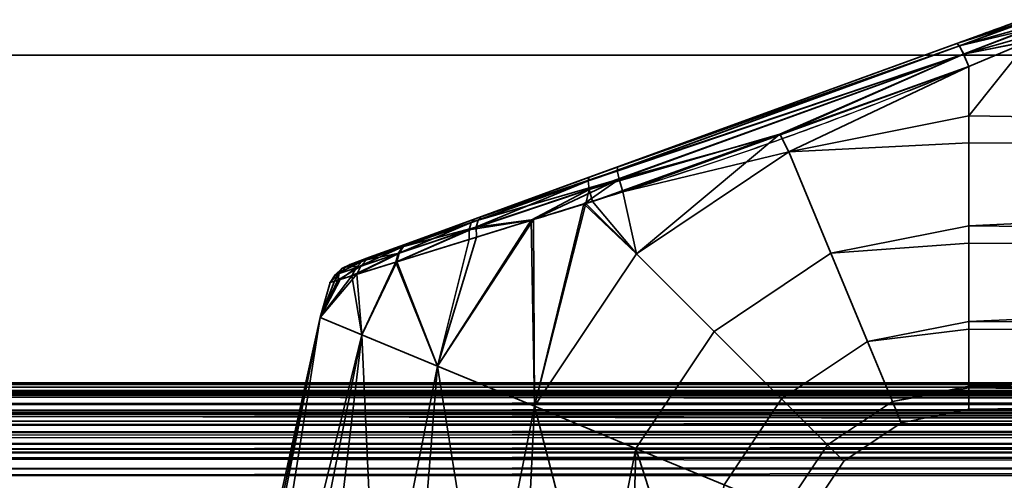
# Model space of a CAD drawing. Header units: millimetres. Extents: x -625 to 3625, y -115 to 71.
# Tile 403 of 656: x 1052 to 1108, y 45 to 71. Entities that reach past the tile are written whole.
import ezdxf

# ---------------------------------------------------------------- set-up
doc = ezdxf.new("R2010")
doc.units = ezdxf.units.MM
doc.layers.add('152', color=7, linetype='Continuous', true_color=0xffffff)

# ---------------------------------------------------------------- blocks, each defined once
blk = doc.blocks.new('UG_SURFACE_002')
at = {"layer": '152', "color": 252, "linetype": 'Continuous', "lineweight": 35}
for points in [[(2200, -31, 2235), (2200, 69, 2235), (800, 69, 2235), (800, -31, 2235)], [(800, 69, 2235), (2200, 69, 2235), (2050, 69, 2085), (950, 69, 2085)], [(950, -31, 2085), (950, 69, 2085), (2050, 69, 2085), (2050, -31, 2085)]]:
    blk.add_3dface(points, dxfattribs=at)
blk = doc.blocks.new('UG_SURFACE_083')
at = {"layer": '152', "color": 43, "linetype": 'Continuous', "lineweight": 35}
for points in [[(1105.316, 69.659, 1116.438), (1109, 71, 1115.949), (1109, 71, 1092.051), (1105.316, 69.659, 1091.562)], [(1105.316, 69.659, 1091.562), (1109.002, 71, 1092), (1109.07, 70.888, 1091.34)], [(1105.316, 69.659, 1091.562), (1109, 71, 1092.051), (1109.002, 71, 1092)], [(1109.07, 70.888, 1116.66), (1109.002, 71, 1116), (1105.316, 69.659, 1116.438)], [(1109.002, 71, 1116), (1109, 71, 1115.949), (1105.316, 69.659, 1116.438)], [(1105.316, 69.659, 1091.562), (1109.07, 70.888, 1091.34), (1109.081, 70.853, 1091.277)], [(1109.081, 70.853, 1116.723), (1109.07, 70.888, 1116.66), (1105.316, 69.659, 1116.438)], [(1109.081, 70.853, 1091.277), (1105.46, 69.517, 1090.73), (1105.316, 69.659, 1091.562)], [(1105.316, 69.659, 1116.438), (1105.46, 69.517, 1117.27), (1109.081, 70.853, 1116.723)], [(1105.46, 69.517, 1090.73), (1109.081, 70.853, 1091.277), (1109.087, 70.835, 1091.243)], [(1109.087, 70.835, 1116.757), (1109.081, 70.853, 1116.723), (1105.46, 69.517, 1117.27)], [(1105.46, 69.517, 1090.73), (1109.087, 70.835, 1091.243), (1109.169, 70.566, 1090.757)], [(1109.169, 70.566, 1117.244), (1109.087, 70.835, 1116.757), (1105.46, 69.517, 1117.27)], [(1105.46, 69.517, 1090.73), (1109.169, 70.566, 1090.757), (1109.206, 70.416, 1090.621)], [(1109.206, 70.416, 1117.379), (1109.169, 70.566, 1117.244), (1105.46, 69.517, 1117.27)], [(1109.206, 70.416, 1090.621), (1105.703, 69.056, 1090.051), (1105.46, 69.517, 1090.73)], [(1105.46, 69.517, 1117.27), (1105.703, 69.056, 1117.949), (1109.206, 70.416, 1117.379)], [(1105.703, 69.056, 1090.051), (1109.206, 70.416, 1090.621), (1109.21, 70.399, 1090.607)], [(1109.21, 70.399, 1117.393), (1109.206, 70.416, 1117.379), (1105.703, 69.056, 1117.949)], [(1105.703, 69.056, 1090.051), (1109.21, 70.399, 1090.607), (1109.289, 70.067, 1090.308)], [(1109.289, 70.067, 1117.692), (1109.21, 70.399, 1117.393), (1105.703, 69.056, 1117.949)], [(1084.549, 62.1, 1091.876), (1105.316, 69.659, 1091.562), (1105.46, 69.517, 1090.73)], [(1086.166, 62.689, 1116.361), (1105.316, 69.659, 1116.438), (1105.316, 69.659, 1091.562), (1084.549, 62.1, 1091.876)], [(1105.46, 69.517, 1117.27), (1105.316, 69.659, 1116.438), (1086.166, 62.689, 1116.361)], [(1109.289, 70.067, 1090.308), (1109.35, 69.783, 1090.16), (1105.703, 69.056, 1090.051)], [(1105.703, 69.056, 1117.949), (1109.35, 69.783, 1117.84), (1109.289, 70.067, 1117.692)], [(1105.703, 69.056, 1090.051), (1109.35, 69.783, 1090.16), (1109.353, 69.769, 1090.154)], [(1109.353, 69.769, 1117.846), (1109.35, 69.783, 1117.84), (1105.703, 69.056, 1117.949)], [(1109.353, 69.769, 1090.154), (1106, 68.361, 1089.648), (1105.703, 69.056, 1090.051)], [(1105.703, 69.056, 1117.949), (1106, 68.361, 1118.352), (1109.353, 69.769, 1117.846)], [(1204, 64.025, 1089), (1106, 65.568, 1089.082), (1109.353, 69.769, 1090.154)], [(1106, 65.568, 1089.082), (1106, 68.361, 1089.648), (1109.353, 69.769, 1090.154)], [(1109.353, 69.769, 1117.846), (1106, 65.568, 1118.918), (1204, 64.025, 1119)], [(1109.353, 69.769, 1117.846), (1106, 68.361, 1118.352), (1106, 65.568, 1118.918)], [(1105.46, 69.517, 1090.73), (1084.487, 61.9, 1091.085), (1084.549, 62.1, 1091.876)], [(1084.487, 61.9, 1091.085), (1105.46, 69.517, 1090.73), (1105.703, 69.056, 1090.051)], [(1105.703, 69.056, 1090.051), (1084.551, 61.419, 1090.427), (1084.487, 61.9, 1091.085)], [(1084.551, 61.419, 1090.427), (1105.703, 69.056, 1090.051), (1095.309, 64.529, 1089.831)], [(1105.703, 69.056, 1117.949), (1105.46, 69.517, 1117.27), (1086.136, 62.488, 1117.182)], [(1086.166, 62.689, 1116.361), (1086.136, 62.488, 1117.182), (1105.46, 69.517, 1117.27)], [(1086.136, 62.488, 1117.182), (1086.233, 61.986, 1117.857), (1105.703, 69.056, 1117.949)], [(1105.703, 69.056, 1117.949), (1086.233, 61.986, 1117.857), (1095.345, 64.501, 1118.304)], [(1105.703, 69.056, 1090.051), (1106, 68.361, 1089.648), (1095.309, 64.529, 1089.831)], [(1095.345, 64.501, 1118.304), (1106, 68.361, 1118.352), (1105.703, 69.056, 1117.949)], [(1095.833, 63.546, 1089.082), (1095.309, 64.529, 1089.831), (1106, 68.361, 1089.648)], [(1106, 68.361, 1118.352), (1095.345, 64.501, 1118.304), (1095.833, 63.546, 1118.918)], [(1106, 68.361, 1089.648), (1106, 65.568, 1089.082), (1095.833, 63.546, 1089.082)], [(1095.833, 63.546, 1118.918), (1106, 65.568, 1118.918), (1106, 68.361, 1118.352)], [(1095.833, 63.546, 1089.082), (1106, 65.568, 1089.082), (1106, 64.051, 1089.242)], [(1106, 64.051, 1118.758), (1106, 65.568, 1118.918), (1095.833, 63.546, 1118.918)], [(1204, 64.025, 1089), (1106, 64.051, 1089.242), (1106, 65.568, 1089.082)], [(1106, 65.568, 1118.918), (1106, 64.051, 1118.758), (1204, 64.025, 1119)], [(1095.309, 64.529, 1089.831), (1084.728, 60.737, 1090.011), (1084.551, 61.419, 1090.427)], [(1087.214, 57.786, 1089.082), (1084.728, 60.737, 1090.011), (1095.309, 64.529, 1089.831)], [(1086.233, 61.986, 1117.857), (1086.441, 61.275, 1118.263), (1095.345, 64.501, 1118.304)], [(1095.833, 63.546, 1118.918), (1095.345, 64.501, 1118.304), (1086.441, 61.275, 1118.263)], [(1095.309, 64.529, 1089.831), (1095.833, 63.546, 1089.082), (1087.214, 57.786, 1089.082)], [(1095.833, 63.546, 1118.918), (1098.207, 57.815, 1118.266), (1106, 59.365, 1118.266), (1106, 64.051, 1118.758)], [(1106, 64.051, 1089.242), (1106, 59.365, 1089.734), (1098.207, 57.815, 1089.734), (1095.833, 63.546, 1089.082)], [(1204, 64.025, 1119), (1106, 64.051, 1118.758), (1106, 59.365, 1118.266)], [(1106, 59.365, 1089.734), (1106, 64.051, 1089.242), (1204, 64.025, 1089)], [(1106, 59.365, 1118.266), (1204, 58.277, 1117.865), (1204, 64.025, 1119)], [(1204, 64.025, 1089), (1204, 58.277, 1090.135), (1106, 59.365, 1089.734)], [(1086.441, 61.275, 1118.263), (1087.214, 57.786, 1118.918), (1095.833, 63.546, 1118.918)], [(1098.207, 57.815, 1089.734), (1091.6, 53.4, 1089.734), (1087.214, 57.786, 1089.082), (1095.833, 63.546, 1089.082)], [(1095.833, 63.546, 1118.918), (1087.214, 57.786, 1118.918), (1091.6, 53.4, 1118.266), (1098.207, 57.815, 1118.266)], [(1074.401, 58.407, 1111.613), (1078.485, 59.894, 1114.336), (1086.166, 62.689, 1116.361), (1078.101, 59.754, 1093.847)], [(1086.166, 62.689, 1116.361), (1084.549, 62.1, 1091.876), (1078.101, 59.754, 1093.847)], [(1078.485, 59.894, 1114.336), (1078.271, 59.687, 1114.964), (1086.136, 62.488, 1117.182)], [(1086.233, 61.986, 1117.857), (1086.136, 62.488, 1117.182), (1078.271, 59.687, 1114.964)], [(1086.136, 62.488, 1117.182), (1086.166, 62.689, 1116.361), (1078.485, 59.894, 1114.336)], [(1084.487, 61.9, 1091.085), (1084.551, 61.419, 1090.427), (1077.756, 59.141, 1092.691)], [(1077.756, 59.141, 1092.691), (1077.875, 59.546, 1093.233), (1084.487, 61.9, 1091.085)], [(1084.487, 61.9, 1091.085), (1077.875, 59.546, 1093.233), (1078.101, 59.754, 1093.847)], [(1078.101, 59.754, 1093.847), (1084.549, 62.1, 1091.876), (1084.487, 61.9, 1091.085)], [(1086.233, 61.986, 1117.857), (1078.164, 59.278, 1115.516), (1081.408, 59.716, 1116.839)], [(1078.271, 59.687, 1114.964), (1078.164, 59.278, 1115.516), (1086.233, 61.986, 1117.857)], [(1081.408, 59.716, 1116.839), (1084.239, 60.593, 1117.64), (1086.233, 61.986, 1117.857)], [(1084.239, 60.593, 1117.64), (1086.441, 61.275, 1118.263), (1086.233, 61.986, 1117.857)], [(1077.756, 59.141, 1092.691), (1084.551, 61.419, 1090.427), (1081.274, 59.671, 1091.138)], [(1084.551, 61.419, 1090.427), (1084.349, 60.62, 1090.135), (1081.274, 59.671, 1091.138)], [(1086.441, 61.275, 1118.263), (1084.239, 60.593, 1117.64), (1087.214, 57.786, 1118.918)], [(1084.551, 61.419, 1090.427), (1084.728, 60.737, 1090.011), (1084.349, 60.62, 1090.135)], [(1087.214, 57.786, 1089.082), (1084.349, 60.62, 1090.135), (1084.728, 60.737, 1090.011)], [(1081.454, 49.167, 1089.082), (1081.274, 59.671, 1091.138), (1084.349, 60.62, 1090.135)], [(1084.239, 60.593, 1117.64), (1081.408, 59.716, 1116.839), (1081.454, 49.167, 1118.918)], [(1084.349, 60.62, 1090.135), (1087.214, 57.786, 1089.082), (1081.454, 49.167, 1089.082)], [(1081.454, 49.167, 1118.918), (1087.214, 57.786, 1118.918), (1084.239, 60.593, 1117.64)], [(1078.101, 59.754, 1093.847), (1072.381, 57.672, 1109.074), (1074.401, 58.407, 1111.613)], [(1072.381, 57.672, 1109.074), (1078.101, 59.754, 1093.847), (1074.346, 58.387, 1096.441)], [(1077.875, 59.546, 1093.233), (1077.756, 59.141, 1092.691), (1073.75, 57.795, 1095.602)], [(1073.75, 57.795, 1095.602), (1074.001, 58.166, 1096.001), (1077.875, 59.546, 1093.233)], [(1077.875, 59.546, 1093.233), (1074.001, 58.166, 1096.001), (1074.346, 58.387, 1096.441)], [(1074.401, 58.407, 1111.613), (1074.059, 58.186, 1112.056), (1078.271, 59.687, 1114.964)], [(1078.164, 59.278, 1115.516), (1078.271, 59.687, 1114.964), (1074.059, 58.186, 1112.056)], [(1074.346, 58.387, 1096.441), (1078.101, 59.754, 1093.847), (1077.875, 59.546, 1093.233)], [(1078.271, 59.687, 1114.964), (1078.485, 59.894, 1114.336), (1074.401, 58.407, 1111.613)], [(1075.974, 51.437, 1116.99), (1081.408, 59.716, 1116.839), (1078.18, 58.716, 1115.926)], [(1081.408, 59.716, 1116.839), (1075.974, 51.437, 1116.99), (1081.454, 49.167, 1118.918)], [(1081.454, 49.167, 1089.082), (1075.974, 51.437, 1091.01), (1081.274, 59.671, 1091.138)], [(1077.759, 58.586, 1092.285), (1081.274, 59.671, 1091.138), (1075.974, 51.437, 1091.01)], [(1081.274, 59.671, 1091.138), (1077.759, 58.586, 1092.285), (1077.756, 59.141, 1092.691)], [(1078.164, 59.278, 1115.516), (1078.18, 58.716, 1115.926), (1081.408, 59.716, 1116.839)], [(1073.613, 57.308, 1095.278), (1073.75, 57.795, 1095.602), (1077.756, 59.141, 1092.691)], [(1077.756, 59.141, 1092.691), (1077.759, 58.586, 1092.285), (1073.613, 57.308, 1095.278)], [(1073.675, 57.327, 1112.784), (1078.18, 58.716, 1115.926), (1078.164, 59.278, 1115.516)], [(1078.164, 59.278, 1115.516), (1073.809, 57.815, 1112.458), (1073.675, 57.327, 1112.784)], [(1074.059, 58.186, 1112.056), (1073.809, 57.815, 1112.458), (1078.164, 59.278, 1115.516)], [(1098.207, 57.815, 1089.734), (1106, 59.365, 1089.734), (1106, 58.376, 1090.305)], [(1106, 58.376, 1117.695), (1106, 59.365, 1118.266), (1098.207, 57.815, 1118.266)], [(1204, 58.277, 1090.135), (1106, 58.376, 1090.305), (1106, 59.365, 1089.734)], [(1106, 59.365, 1118.266), (1106, 58.376, 1117.695), (1204, 58.277, 1117.865)], [(1073.613, 57.308, 1095.278), (1077.759, 58.586, 1092.285), (1075.974, 51.437, 1091.01)], [(1075.974, 51.437, 1116.99), (1078.18, 58.716, 1115.926), (1073.675, 57.327, 1112.784)], [(1074.346, 58.387, 1096.441), (1072.128, 57.58, 1099.384), (1071.033, 57.181, 1102.998), (1071.242, 57.257, 1106.238)], [(1071.242, 57.257, 1106.238), (1072.381, 57.672, 1109.074), (1074.346, 58.387, 1096.441)], [(1074.001, 58.166, 1096.001), (1073.75, 57.795, 1095.602), (1071.372, 56.992, 1098.879)], [(1071.372, 56.992, 1098.879), (1071.709, 57.348, 1099.121), (1074.001, 58.166, 1096.001)], [(1074.001, 58.166, 1096.001), (1071.709, 57.348, 1099.121), (1072.128, 57.58, 1099.384)], [(1072.381, 57.672, 1109.074), (1071.97, 57.441, 1109.363), (1074.059, 58.186, 1112.056)], [(1073.809, 57.815, 1112.458), (1074.059, 58.186, 1112.056), (1071.97, 57.441, 1109.363)], [(1072.128, 57.58, 1099.384), (1074.346, 58.387, 1096.441), (1074.001, 58.166, 1096.001)], [(1074.059, 58.186, 1112.056), (1074.401, 58.407, 1111.613), (1072.381, 57.672, 1109.074)], [(1098.207, 57.815, 1118.266), (1100.274, 52.824, 1115.147), (1106, 53.963, 1115.147), (1106, 58.376, 1117.695)], [(1106, 58.376, 1090.305), (1106, 53.963, 1092.853), (1100.274, 52.824, 1092.853), (1098.207, 57.815, 1089.734)], [(1204, 58.277, 1117.865), (1106, 58.376, 1117.695), (1106, 53.963, 1115.147)], [(1106, 53.963, 1092.853), (1106, 58.376, 1090.305), (1204, 58.277, 1090.135)], [(1106, 53.963, 1115.147), (1204, 53.402, 1114.615), (1204, 58.277, 1117.865)], [(1204, 58.277, 1090.135), (1204, 53.402, 1093.385), (1106, 53.963, 1092.853)], [(1071.709, 57.348, 1099.121), (1071.372, 56.992, 1098.879), (1070.195, 56.594, 1102.889)], [(1070.195, 56.594, 1102.889), (1070.575, 56.943, 1102.941), (1071.709, 57.348, 1099.121)], [(1071.709, 57.348, 1099.121), (1070.575, 56.943, 1102.941), (1071.033, 57.181, 1102.998)], [(1071.242, 57.257, 1106.238), (1070.791, 57.02, 1106.364), (1071.97, 57.441, 1109.363)], [(1071.643, 57.084, 1109.63), (1071.97, 57.441, 1109.363), (1070.791, 57.02, 1106.364)], [(1071.033, 57.181, 1102.998), (1072.128, 57.58, 1099.384), (1071.709, 57.348, 1099.121)], [(1071.142, 56.541, 1098.674), (1071.372, 56.992, 1098.879), (1073.75, 57.795, 1095.602)], [(1073.75, 57.795, 1095.602), (1073.613, 57.308, 1095.278), (1071.142, 56.541, 1098.674)], [(1071.142, 56.541, 1098.674), (1073.613, 57.308, 1095.278), (1071.692, 53.211, 1095.183)], [(1071.97, 57.441, 1109.363), (1072.381, 57.672, 1109.074), (1071.242, 57.257, 1106.238)], [(1071.424, 56.629, 1109.854), (1073.675, 57.327, 1112.784), (1073.809, 57.815, 1112.458)], [(1073.809, 57.815, 1112.458), (1071.643, 57.084, 1109.63), (1071.424, 56.629, 1109.854)], [(1071.692, 53.211, 1112.817), (1073.675, 57.327, 1112.784), (1071.424, 56.629, 1109.854)], [(1071.97, 57.441, 1109.363), (1071.643, 57.084, 1109.63), (1073.809, 57.815, 1112.458)], [(1073.675, 57.327, 1112.784), (1071.692, 53.211, 1112.817), (1075.974, 51.437, 1116.99)], [(1075.974, 51.437, 1091.01), (1071.692, 53.211, 1095.183), (1073.613, 57.308, 1095.278)], [(1091.6, 53.4, 1089.734), (1087.185, 46.793, 1089.734), (1081.454, 49.167, 1089.082), (1087.214, 57.786, 1089.082)], [(1087.214, 57.786, 1118.918), (1081.454, 49.167, 1118.918), (1087.185, 46.793, 1118.266), (1091.6, 53.4, 1118.266)], [(1100.274, 52.824, 1092.853), (1095.42, 49.58, 1092.853), (1091.6, 53.4, 1089.734), (1098.207, 57.815, 1089.734)], [(1098.207, 57.815, 1118.266), (1091.6, 53.4, 1118.266), (1095.42, 49.58, 1115.147), (1100.274, 52.824, 1115.147)], [(1070.484, 56.335, 1100.914), (1070.195, 56.594, 1102.889), (1071.372, 56.992, 1098.879)], [(1070.575, 56.943, 1102.941), (1070.195, 56.594, 1102.889), (1070.419, 56.67, 1106.481)], [(1071.643, 57.084, 1109.63), (1070.419, 56.67, 1106.481), (1070.353, 56.295, 1107.104)], [(1070.353, 56.295, 1107.104), (1071.424, 56.629, 1109.854), (1071.643, 57.084, 1109.63)], [(1070.791, 57.02, 1106.364), (1070.419, 56.67, 1106.481), (1071.643, 57.084, 1109.63)], [(1070.419, 56.67, 1106.481), (1070.791, 57.02, 1106.364), (1070.575, 56.943, 1102.941)], [(1071.372, 56.992, 1098.879), (1071.142, 56.541, 1098.674), (1070.484, 56.335, 1100.914)], [(1071.033, 57.181, 1102.998), (1070.575, 56.943, 1102.941), (1070.791, 57.02, 1106.364)], [(1070.791, 57.02, 1106.364), (1071.242, 57.257, 1106.238), (1071.033, 57.181, 1102.998)], [(1069.348, 54.182, 1107.119), (1071.692, 53.211, 1112.817), (1071.424, 56.629, 1109.854)], [(1071.424, 56.629, 1109.854), (1070.353, 56.295, 1107.104), (1069.348, 54.182, 1107.119)], [(1069.348, 54.182, 1100.881), (1070.484, 56.335, 1100.914), (1071.142, 56.541, 1098.674)], [(1071.142, 56.541, 1098.674), (1071.692, 53.211, 1095.183), (1069.348, 54.182, 1100.881)], [(1069.916, 56.158, 1102.843), (1070.484, 56.335, 1100.914), (1069.348, 54.182, 1100.881)], [(1069.348, 54.182, 1107.119), (1070.353, 56.295, 1107.104), (1070.15, 56.231, 1106.582)], [(1069.348, 54.182, 1107.119), (1070.15, 56.231, 1106.582), (1069.916, 56.158, 1102.843)], [(1069.916, 56.158, 1102.843), (1070.15, 56.231, 1106.582), (1070.419, 56.67, 1106.481)], [(1070.419, 56.67, 1106.481), (1070.195, 56.594, 1102.889), (1069.916, 56.158, 1102.843)], [(1070.484, 56.335, 1100.914), (1069.916, 56.158, 1102.843), (1070.195, 56.594, 1102.889)], [(1070.419, 56.67, 1106.481), (1070.15, 56.231, 1106.582), (1070.353, 56.295, 1107.104)], [(1069.916, 56.158, 1102.843), (1069.348, 54.182, 1100.881), (1069.348, 54.182, 1107.119)], [(1069.348, 54.182, 1100.881), (1066.328, 39, 1100.881), (1066, 39, 1104)], [(1066, 39, 1104), (1069.348, 54.182, 1107.119), (1069.348, 54.182, 1100.881)], [(1066, 39, 1104), (1066.164, 39, 1105.559), (1069.348, 54.182, 1107.119)], [(1066.164, 39, 1105.559), (1066.328, 39, 1107.119), (1069.348, 54.182, 1107.119)], [(1071.692, 53.211, 1112.817), (1069.348, 54.182, 1107.119), (1066.328, 39, 1107.119), (1068.234, 39, 1111.4)], [(1066.959, 39, 1099.465), (1066.328, 39, 1100.881), (1069.348, 54.182, 1100.881)], [(1069.348, 54.182, 1100.881), (1071.692, 53.211, 1095.183), (1068.865, 39, 1095.183), (1066.959, 39, 1099.465)], [(1100.274, 52.824, 1092.853), (1106, 53.963, 1092.853), (1106, 53.516, 1093.467)], [(1106, 53.516, 1114.532), (1106, 53.963, 1115.147), (1100.274, 52.824, 1115.147)], [(1204, 53.402, 1093.385), (1106, 53.516, 1093.467), (1106, 53.963, 1092.853)], [(1106, 53.963, 1115.147), (1106, 53.516, 1114.532), (1204, 53.402, 1114.615)], [(1100.274, 52.824, 1115.147), (1101.677, 49.437, 1110.101), (1106, 50.297, 1110.101), (1106, 53.516, 1114.532)], [(1106, 53.516, 1093.467), (1106, 50.297, 1097.899), (1101.677, 49.437, 1097.899), (1100.274, 52.824, 1092.853)], [(1204, 53.402, 1114.615), (1106, 53.516, 1114.532), (1106, 50.297, 1110.101)], [(1106, 50.297, 1097.899), (1106, 53.516, 1093.467), (1204, 53.402, 1093.385)], [(1068.234, 39, 1111.4), (1068.865, 39, 1112.817), (1071.692, 53.211, 1112.817)], [(1071.692, 53.211, 1112.817), (1068.865, 39, 1112.817), (1072.348, 39, 1115.953)], [(1070.017, 39, 1094.146), (1068.865, 39, 1095.183), (1071.692, 53.211, 1095.183)], [(1071.692, 53.211, 1095.183), (1075.974, 51.437, 1091.01), (1073.5, 39, 1091.01), (1070.017, 39, 1094.146)], [(1072.348, 39, 1115.953), (1073.5, 39, 1116.99), (1075.974, 51.437, 1116.99), (1071.692, 53.211, 1112.817)], [(1095.42, 49.58, 1092.853), (1092.176, 44.726, 1092.853), (1087.185, 46.793, 1089.734), (1091.6, 53.4, 1089.734)], [(1091.6, 53.4, 1118.266), (1087.185, 46.793, 1118.266), (1092.176, 44.726, 1115.147), (1095.42, 49.58, 1115.147)], [(1106, 50.297, 1110.101), (1204, 50.144, 1109.746), (1204, 53.402, 1114.615)], [(1106, 50.297, 1097.899), (1204, 53.402, 1093.385), (1204, 50.144, 1098.254)], [(1101.677, 49.437, 1097.899), (1098.012, 46.988, 1097.899), (1095.42, 49.58, 1092.853), (1100.274, 52.824, 1092.853)], [(1100.274, 52.824, 1115.147), (1095.42, 49.58, 1115.147), (1098.012, 46.988, 1110.101), (1101.677, 49.437, 1110.101)], [(1075.974, 51.437, 1116.99), (1073.5, 39, 1116.99), (1077.957, 39, 1118.439)], [(1074.975, 39, 1090.53), (1073.5, 39, 1091.01), (1075.974, 51.437, 1091.01)], [(1075.974, 51.437, 1091.01), (1081.454, 49.167, 1089.082), (1079.432, 39, 1089.082), (1074.975, 39, 1090.53)], [(1077.957, 39, 1118.439), (1079.432, 39, 1118.918), (1081.454, 49.167, 1118.918), (1075.974, 51.437, 1116.99)], [(1101.677, 49.437, 1097.899), (1106, 50.297, 1097.899), (1106, 50.218, 1098.27)], [(1106, 50.218, 1109.73), (1106, 50.297, 1110.101), (1101.677, 49.437, 1110.101)], [(1101.677, 49.437, 1110.101), (1102.173, 48.239, 1104), (1106, 49, 1104), (1106, 50.218, 1109.73)], [(1106, 50.218, 1098.27), (1106, 49, 1104), (1102.173, 48.239, 1104), (1101.677, 49.437, 1097.899)], [(1204, 50.144, 1098.254), (1106, 50.218, 1098.27), (1106, 50.297, 1097.899)], [(1106, 50.297, 1110.101), (1106, 50.218, 1109.73), (1204, 50.144, 1109.746)], [(1204, 50.144, 1109.746), (1106, 50.218, 1109.73), (1106, 49, 1104)], [(1204, 49, 1104), (1106, 49, 1104), (1106, 50.218, 1098.27)], [(1106, 50.218, 1098.27), (1204, 50.144, 1098.254), (1204, 49, 1104)], [(1106, 49, 1104), (1204, 49, 1104), (1204, 50.144, 1109.746)], [(1098.012, 46.988, 1097.899), (1095.563, 43.323, 1097.899), (1092.176, 44.726, 1092.853), (1095.42, 49.58, 1092.853)], [(1095.42, 49.58, 1115.147), (1092.176, 44.726, 1115.147), (1095.563, 43.323, 1110.101), (1098.012, 46.988, 1110.101)], [(1081.454, 49.167, 1118.918), (1079.432, 39, 1118.918), (1084.093, 39, 1118.428)], [(1080.974, 39, 1089.244), (1079.432, 39, 1089.082), (1081.454, 49.167, 1089.082)], [(1081.454, 49.167, 1089.082), (1087.185, 46.793, 1089.734), (1085.635, 39, 1089.734), (1080.974, 39, 1089.244)], [(1084.093, 39, 1118.428), (1085.635, 39, 1118.266), (1087.185, 46.793, 1118.266), (1081.454, 49.167, 1118.918)], [(1102.173, 48.239, 1104), (1098.929, 46.071, 1104), (1098.012, 46.988, 1097.899), (1101.677, 49.437, 1097.899)], [(1101.677, 49.437, 1110.101), (1098.012, 46.988, 1110.101), (1098.929, 46.071, 1104), (1102.173, 48.239, 1104)], [(1087.185, 46.793, 1118.266), (1085.635, 39, 1118.266), (1089.694, 39, 1115.923)], [(1086.978, 39, 1090.51), (1085.635, 39, 1089.734), (1087.185, 46.793, 1089.734)], [(1087.185, 46.793, 1089.734), (1092.176, 44.726, 1092.853), (1091.037, 39, 1092.853), (1086.978, 39, 1090.51)], [(1089.694, 39, 1115.923), (1091.037, 39, 1115.147), (1092.176, 44.726, 1115.147), (1087.185, 46.793, 1118.266)], [(1098.929, 46.071, 1104), (1096.761, 42.827, 1104), (1095.563, 43.323, 1097.899), (1098.012, 46.988, 1097.899)], [(1098.012, 46.988, 1110.101), (1095.563, 43.323, 1110.101), (1096.761, 42.827, 1104), (1098.929, 46.071, 1104)]]:
    blk.add_3dface(points, dxfattribs=at)
blk = doc.blocks.new('UG_SURFACE_104')
at = {"layer": '152', "color": 31, "linetype": 'Continuous', "lineweight": 35}
for points in [[(2035.75, 50.25, 2069.25), (1980.75, 50.25, 2014.25), (1019.25, 50.25, 2014.25), (964.25, 50.25, 2069.25)], [(2035.75, -34.75, 2069.25), (2035.75, 50.25, 2069.25), (964.25, 50.25, 2069.25), (964.25, -34.75, 2069.25)], [(1020.69, 50.001, 2012.81), (1019.25, 50.25, 2014.25), (1980.75, 50.25, 2014.25)], [(1980.75, 50.25, 2014.25), (1979.322, 49.908, 2012.822), (1020.69, 50.001, 2012.81)], [(1020.929, 49.96, 2012.571), (1020.69, 50.001, 2012.81), (1979.322, 49.908, 2012.822)], [(1020.929, 49.96, 2012.571), (1979.322, 49.908, 2012.822), (1978.484, 49.707, 2011.984)], [(1978.484, 49.707, 2011.984), (1021.994, 49.32, 2011.506), (1020.929, 49.96, 2012.571)], [(1978.484, 49.707, 2011.984), (1978.005, 49.343, 2011.505), (1021.994, 49.32, 2011.506)], [(1022.618, 48.946, 2010.882), (1021.994, 49.32, 2011.506), (1978.005, 49.343, 2011.505)], [(1022.618, 48.946, 2010.882), (1978.005, 49.343, 2011.505), (1977.066, 48.631, 2010.566)], [(1977.066, 48.631, 2010.566), (1023.116, 48.319, 2010.384), (1022.618, 48.946, 2010.882)], [(1977.066, 48.631, 2010.566), (1976.873, 48.345, 2010.373), (1023.116, 48.319, 2010.384)], [(1023.606, 47.705, 2009.894), (1023.116, 48.319, 2010.384), (1976.873, 48.345, 2010.373)], [(1023.606, 47.705, 2009.894), (1976.873, 48.345, 2010.373), (1976.243, 47.416, 2009.743)], [(1976.243, 47.416, 2009.743), (1023.88, 47.037, 2009.62), (1023.606, 47.705, 2009.894)], [(1976.243, 47.416, 2009.743), (1976.12, 47.042, 2009.62), (1023.88, 47.037, 2009.62)], [(1024.076, 46.558, 2009.424), (1023.88, 47.037, 2009.62), (1976.12, 47.042, 2009.62)], [(1024.076, 46.558, 2009.424), (1976.12, 47.042, 2009.62), (1975.841, 46.202, 2009.341)], [(1975.841, 46.202, 2009.341), (1024.198, 45.638, 2009.302), (1024.076, 46.558, 2009.424)], [(1975.841, 46.202, 2009.341), (1975.788, 45.644, 2009.288), (1024.198, 45.638, 2009.302)], [(1024.25, 45.25, 2009.25), (1024.198, 45.638, 2009.302), (1975.788, 45.644, 2009.288)], [(1975.788, 45.644, 2009.288), (1975.75, 45.25, 2009.25), (1024.25, 45.25, 2009.25)], [(1975.75, 45.25, 2009.25), (1975.75, 5, 2009.25), (1024.25, 5, 2009.25), (1024.25, 45.25, 2009.25)]]:
    blk.add_3dface(points, dxfattribs=at)
blk = doc.blocks.new('UG_SURFACE_105')
at = {"layer": '152', "color": 7, "linetype": 'Continuous', "lineweight": 35}
for points in [[(2035.75, 50.5, 2069.25), (964.25, 50.5, 2069.25), (964.25, 50.25, 2069.25), (2035.75, 50.25, 2069.25)], [(1980.75, 50.5, 2014.25), (1019.25, 50.5, 2014.25), (964.25, 50.5, 2069.25), (2035.75, 50.5, 2069.25)], [(1980.75, 50.25, 2014.25), (2035.75, 50.25, 2069.25), (964.25, 50.25, 2069.25), (1019.25, 50.25, 2014.25)], [(1019.25, 50.5, 2014.25), (1980.75, 50.5, 2014.25), (1980.337, 50.429, 2013.837)], [(1980.337, 50.429, 2013.837), (1019.658, 50.402, 2013.842), (1019.25, 50.5, 2014.25)], [(1979.071, 49.96, 2012.571), (1019.25, 50.25, 2014.25), (1021.08, 49.811, 2012.42)], [(1979.071, 49.96, 2012.571), (1980.75, 50.25, 2014.25), (1019.25, 50.25, 2014.25)], [(1019.658, 50.402, 2013.842), (1980.337, 50.429, 2013.837), (1978.987, 50.195, 2012.487)], [(1978.987, 50.195, 2012.487), (1021.143, 50.046, 2012.357), (1019.658, 50.402, 2013.842)], [(1978.987, 50.195, 2012.487), (1978.853, 50.115, 2012.353), (1021.143, 50.046, 2012.357)], [(1021.63, 49.93, 2011.87), (1021.143, 50.046, 2012.357), (1978.853, 50.115, 2012.353)], [(1021.63, 49.93, 2011.87), (1978.853, 50.115, 2012.353), (1977.478, 49.289, 2010.978)], [(1021.08, 49.811, 2012.42), (1978.918, 49.868, 2012.418), (1979.071, 49.96, 2012.571)], [(1977.382, 48.946, 2010.882), (1978.918, 49.868, 2012.418), (1021.08, 49.811, 2012.42)], [(1977.382, 48.946, 2010.882), (1021.08, 49.811, 2012.42), (1021.516, 49.707, 2011.984)], [(1021.516, 49.707, 2011.984), (1977.231, 48.755, 2010.731), (1977.382, 48.946, 2010.882)], [(1021.516, 49.707, 2011.984), (1022.775, 48.751, 2010.725), (1977.231, 48.755, 2010.731)], [(1977.478, 49.289, 2010.978), (1022.509, 49.262, 2010.991), (1021.63, 49.93, 2011.87)], [(1023.118, 48.8, 2010.382), (1022.509, 49.262, 2010.991), (1977.478, 49.289, 2010.978)], [(1023.118, 48.8, 2010.382), (1977.478, 49.289, 2010.978), (1977.214, 49.131, 2010.714)], [(1977.214, 49.131, 2010.714), (1023.588, 48.105, 2009.912), (1023.118, 48.8, 2010.382)], [(1977.214, 49.131, 2010.714), (1976.403, 48.112, 2009.903), (1023.588, 48.105, 2009.912)], [(1976.394, 47.705, 2009.894), (1977.231, 48.755, 2010.731), (1022.775, 48.751, 2010.725)], [(1976.394, 47.705, 2009.894), (1022.775, 48.751, 2010.725), (1022.934, 48.631, 2010.566)], [(1022.934, 48.631, 2010.566), (1976.131, 47.062, 2009.631), (1976.394, 47.705, 2009.894)], [(1022.934, 48.631, 2010.566), (1023.757, 47.416, 2009.743), (1976.131, 47.062, 2009.631)], [(1023.982, 47.524, 2009.518), (1023.588, 48.105, 2009.912), (1976.403, 48.112, 2009.903)], [(1023.982, 47.524, 2009.518), (1976.403, 48.112, 2009.903), (1976.176, 47.828, 2009.676)], [(1023.757, 47.416, 2009.743), (1023.871, 47.069, 2009.629), (1976.131, 47.062, 2009.631)], [(1976.176, 47.828, 2009.676), (1024.242, 46.74, 2009.259), (1023.982, 47.524, 2009.518)], [(1976.176, 47.828, 2009.676), (1975.736, 46.754, 2009.236), (1024.242, 46.74, 2009.259)], [(1975.924, 46.558, 2009.424), (1023.871, 47.069, 2009.629), (1024.159, 46.202, 2009.341)], [(1975.924, 46.558, 2009.424), (1976.131, 47.062, 2009.631), (1023.871, 47.069, 2009.629)], [(1024.404, 46.249, 2009.096), (1024.242, 46.74, 2009.259), (1975.736, 46.754, 2009.236)], [(1024.404, 46.249, 2009.096), (1975.736, 46.754, 2009.236), (1975.683, 46.624, 2009.183)], [(1024.159, 46.202, 2009.341), (1975.75, 45.25, 2009.25), (1975.924, 46.558, 2009.424)], [(1024.159, 46.202, 2009.341), (1024.25, 45.25, 2009.25), (1975.75, 45.25, 2009.25)], [(1975.683, 46.624, 2009.183), (1024.5, 45.25, 2009), (1024.404, 46.249, 2009.096)], [(1975.683, 46.624, 2009.183), (1975.5, 45.25, 2009), (1024.5, 45.25, 2009)], [(1975.75, 5, 2009.25), (1975.75, 45.25, 2009.25), (1024.25, 45.25, 2009.25), (1024.25, 5, 2009.25)], [(1024.5, 5, 2009), (1024.5, 45.25, 2009), (1975.5, 45.25, 2009), (1975.5, 5, 2009)]]:
    blk.add_3dface(points, dxfattribs=at)

msp = doc.modelspace()

# ---------------------------------------------------------------- linework, layer by layer
at = {"layer": '152', "color": 252, "linetype": 'Continuous', "lineweight": -3, "true_color": 0x939598}
for p, q in [((800, 69, 2235), (2200, 69, 2235)), ((2050, 69, 2085), (950, 69, 2085)), ((2035.75, 50.5, 2069.25), (964.25, 50.5, 2069.25)), ((2035.75, 50.25, 2069.25), (964.25, 50.25, 2069.25)), ((2035.75, 50.25, 2069.25), (964.25, 50.25, 2069.25)), ((1980.75, 50.5, 2014.25), (1019.25, 50.5, 2014.25)), ((1980.75, 50.25, 2014.25), (1019.25, 50.25, 2014.25)), ((1975.75, 45.25, 2009.25), (1024.25, 45.25, 2009.25)), ((1975.75, 45.25, 2009.25), (1024.25, 45.25, 2009.25)), ((1975.5, 45.25, 2009), (1024.5, 45.25, 2009))]:
    msp.add_line(p, q, dxfattribs=at)
at = {"layer": '152', "color": 252, "linetype": 'Continuous', "lineweight": -3, "true_color": 0x939598, "extrusion": (0.934658, 0.340188, -0.103375)}
msp.add_arc((-314.582, 1220.291, 941.378), 2, 0, 74.1444, dxfattribs=at)
at = {"layer": '152', "color": 252, "linetype": 'Continuous', "lineweight": -3, "true_color": 0x939598, "extrusion": (0.934658, 0.340188, 0.103375)}
msp.add_arc((-314.582, 975.879, 1169.63), 2, 285.8556, 0, dxfattribs=at)
at = {"layer": '152', "color": 252, "linetype": 'Continuous', "lineweight": -3, "true_color": 0x939598, "extrusion": (1, 0, 0)}
msp.add_arc((64, 1104, 1106), 15, 73.0972, 286.9028, dxfattribs=at)
at = {"layer": '152', "color": 252, "linetype": 'Continuous', "lineweight": -3, "true_color": 0x939598, "extrusion": (-0.34202, 0.939693, 0)}
for start_param, end_param in [(5.007398, 5.117253), (1.165933, 1.275787)]:
    msp.add_ellipse((1094.931, 65.879, 1104), major_axis=(35.717, 13), ratio=0.34202, start_param=start_param, end_param=end_param, dxfattribs=at)
at = {"layer": '152', "color": 252, "linetype": 'Continuous', "lineweight": -3, "true_color": 0x939598, "extrusion": (0.387206, -0.921993, 0)}
for start_param, end_param in [(5.007398, 5.10718), (1.176005, 1.275787)]:
    msp.add_ellipse((1095.615, 64, 1104), major_axis=(35.717, 15), ratio=0.387206, start_param=start_param, end_param=end_param, dxfattribs=at)
at = {"layer": '152', "color": 252, "linetype": 'Continuous', "lineweight": -3, "true_color": 0x939598}
for points, knots in [([(1105.316, 69.659, 1091.562), (1101.985, 68.447, 1091.193), (1098.659, 67.236, 1091.147), (1092.007, 64.815, 1091.18), (1088.682, 63.605, 1091.261), (1083.703, 61.793, 1091.991), (1082.055, 61.193, 1092.344), (1078.874, 60.035, 1093.416), (1077.315, 59.467, 1094.149), (1074.534, 58.456, 1096.12), (1073.29, 58.003, 1097.38), (1071.951, 57.515, 1099.658), (1071.595, 57.386, 1100.478), (1071.114, 57.211, 1102.174), (1070.984, 57.163, 1103.077), (1070.976, 57.16, 1105.753), (1071.478, 57.343, 1107.522), (1073.264, 57.993, 1110.592), (1074.508, 58.446, 1111.855), (1077.283, 59.456, 1113.833), (1078.841, 60.023, 1114.57), (1082.021, 61.18, 1115.648), (1083.654, 61.775, 1116), (1088.629, 63.585, 1116.735), (1091.977, 64.804, 1116.82), (1098.646, 67.231, 1116.853), (1101.98, 68.445, 1116.807), (1105.316, 69.659, 1116.438)], [0, 0, 0, 0, 0.125, 0.125, 0.25, 0.25, 0.3125, 0.3125, 0.375, 0.375, 0.4375, 0.4375, 0.46875, 0.46875, 0.5, 0.5, 0.5625, 0.5625, 0.625, 0.625, 0.6875, 0.6875, 0.75, 0.75, 0.875, 0.875, 1, 1, 1, 1]), ([(1106, 68.361, 1118.352), (1104.257, 67.644, 1118.57), (1102.509, 66.939, 1118.681), (1098.999, 65.574, 1118.808), (1097.235, 64.916, 1118.824), (1093.689, 63.651, 1118.792), (1091.907, 63.044, 1118.744), (1088.329, 61.87, 1118.509), (1086.523, 61.297, 1118.319), (1082.969, 60.188, 1117.666), (1081.224, 59.651, 1117.205), (1077.847, 58.613, 1115.848), (1076.223, 58.114, 1114.949), (1073.365, 57.232, 1112.627), (1072.113, 56.843, 1111.181), (1070.356, 56.296, 1107.833), (1069.866, 56.142, 1105.944), (1069.854, 56.139, 1103.1), (1069.971, 56.175, 1102.138), (1070.42, 56.316, 1100.311), (1070.753, 56.419, 1099.43), (1071.62, 56.69, 1097.744), (1072.138, 56.851, 1096.968), (1073.322, 57.218, 1095.534), (1073.992, 57.426, 1094.873), (1076.124, 58.084, 1093.114), (1077.745, 58.582, 1092.203), (1081.114, 59.617, 1090.83), (1082.862, 60.155, 1090.359), (1088.223, 61.827, 1089.358), (1091.837, 62.991, 1089.226), (1097.195, 64.901, 1089.176), (1098.97, 65.564, 1089.192), (1102.499, 66.935, 1089.318), (1104.254, 67.642, 1089.43), (1106, 68.361, 1089.648)], [0, 0, 0, 0, 0.0625, 0.0625, 0.125, 0.125, 0.1875, 0.1875, 0.25, 0.25, 0.3125, 0.3125, 0.375, 0.375, 0.4375, 0.4375, 0.5, 0.5, 0.53125, 0.53125, 0.5625, 0.5625, 0.59375, 0.59375, 0.625, 0.625, 0.6875, 0.6875, 0.75, 0.75, 0.875, 0.875, 0.9375, 0.9375, 1, 1, 1, 1])]:
    msp.add_open_spline(points, degree=3, knots=knots, dxfattribs=at)
msp.add_open_spline([(1980.75, 50.25, 2014.25), (1660.25, 50.25, 2014.25), (1339.75, 50.25, 2014.25), (1019.25, 50.25, 2014.25)], degree=3, dxfattribs=at)

# ---------------------------------------------------------------- block references
for name in ['UG_SURFACE_083', 'UG_SURFACE_002', 'UG_SURFACE_105', 'UG_SURFACE_104']:
    msp.add_blockref(name, (0, 0), dxfattribs=at)

doc.saveas('drawing.dxf')
